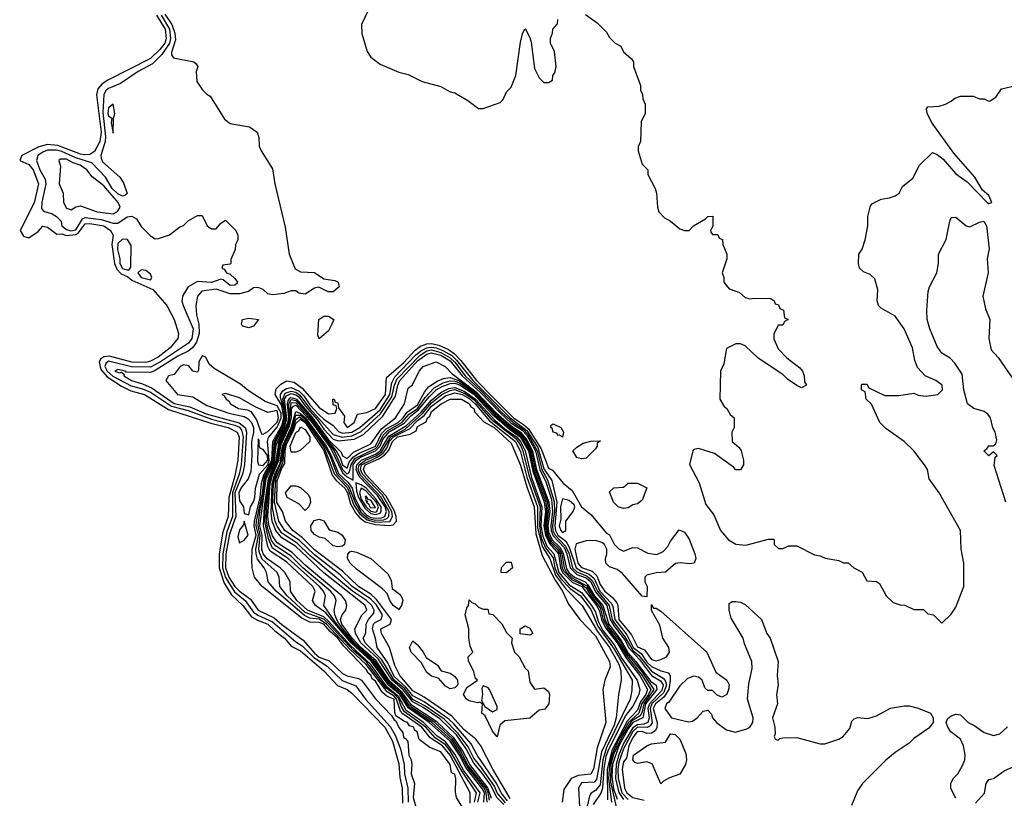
# Model space of a CAD drawing. Header units: inches. Extents: x 2380249 to 2585472, y 382747 to 546448.
# Tile 283 of 626: x 2533111 to 2537317, y 414366 to 417690. Entities that reach past the tile are written whole.
import ezdxf

# ---------------------------------------------------------------- set-up
doc = ezdxf.new("R2010")
doc.units = ezdxf.units.IN
doc.header["$MEASUREMENT"] = 0
doc.layers.add('C5431', color=7, linetype='Continuous')

msp = doc.modelspace()

# ---------------------------------------------------------------- linework, layer by layer
at = {"layer": 'C5431', "color": 4}
for points, elevation in [([(2533695.1, 417710), (2533732.7, 417650), (2533736.3, 417610), (2533730.6, 417590), (2533710, 417563.2), (2533670, 417525.4), (2533487.8, 417432.2), (2533462.9, 417417.1), (2533444, 417396), (2533438.6, 417370), (2533458.3, 417210), (2533453.3, 417170), (2533430, 417127.4), (2533410, 417114.4), (2533386.6, 417113.4), (2533370, 417115.9), (2533273.6, 417153.6), (2533230, 417157), (2533192.7, 417147.3), (2533120.4, 417110), (2533110.7, 417090), (2533150, 417071.7), (2533168.3, 417050), (2533190.9, 416990), (2533171.9, 416908.1), (2533112.4, 416790), (2533126.9, 416766.9), (2533150, 416759.8), (2533190, 416786.5), (2533210, 416808.9), (2533230, 416804.6), (2533270, 416774.2), (2533290, 416776.5), (2533310, 416769.5), (2533350, 416773.4), (2533360.8, 416779.2), (2533390, 416819), (2533410, 416820.5), (2533470.3, 416810), (2533498.7, 416790), (2533510.3, 416770), (2533504.1, 416730), (2533515.5, 416650), (2533525.3, 416625.3), (2533544.8, 416604.8), (2533572.5, 416592.5), (2533590, 416577.7), (2533679, 416539), (2533739.5, 416470), (2533770.3, 416410), (2533788.4, 416350), (2533786.7, 416330), (2533752.8, 416290), (2533702, 416250), (2533670, 416232.3), (2533650, 416227), (2533590, 416227.8), (2533494.1, 416254.1), (2533470, 416251.5), (2533457, 416243), (2533450.1, 416230), (2533457.6, 416197.6), (2533485, 416165), (2533545.3, 416125.3), (2533585.7, 416105.7), (2533644.2, 416090), (2533746.2, 416026.2), (2533927.3, 415967.3), (2534001.3, 415950), (2534040.2, 415930), (2534048.1, 415908.1), (2534042.2, 415810), (2534030, 415742.4), (2534004.2, 415650), (2534000.7, 415570), (2533977.9, 415502.1), (2533962.4, 415410), (2533962.1, 415350), (2533984.2, 415284.2), (2534015.3, 415235.3), (2534063.8, 415190), (2534101.1, 415141.1), (2534126.1, 415126.1), (2534171, 415110), (2534200.7, 415080.7), (2534241.5, 415050), (2534270, 415015), (2534310, 414995.9), (2534410, 414911), (2534468.2, 414848.2), (2534510.1, 414830.1), (2534530, 414815.3), (2534670.1, 414670), (2534702.9, 414610), (2534730, 414513), (2534734.4, 414454.4), (2534744.1, 414410), (2534745.8, 414345.8)], 8), ([(2533714.3, 417710), (2533750.1, 417650), (2533755.3, 417610), (2533750.1, 417589.9), (2533718.1, 417541.9), (2533677.8, 417502.2), (2533617, 417470), (2533541.4, 417418.6), (2533490, 417396.4), (2533480.4, 417390), (2533469.5, 417370.5), (2533465.2, 417294.8), (2533477.8, 417190), (2533475.9, 417170), (2533456.9, 417110), (2533458.9, 417098.9), (2533463.9, 417083.9), (2533538.2, 417018.2), (2533553.9, 416993.9), (2533570, 416949), (2533560.5, 416939.5), (2533550, 416936.9), (2533530, 416947.3), (2533506.3, 416970), (2533477.7, 417017.7), (2533419.3, 417079.3), (2533350, 417100.9), (2533290, 417127.5), (2533267.2, 417132.8), (2533230, 417132.8), (2533210, 417125.5), (2533187.8, 417110), (2533182.2, 417090), (2533196.6, 417050), (2533219.2, 417010), (2533222.3, 416990), (2533205.6, 416910), (2533204.4, 416884.4), (2533212.5, 416872.5), (2533250, 416861.7), (2533268.2, 416850), (2533288.2, 416830), (2533291, 416810), (2533310, 416794.4), (2533329.6, 416789.6), (2533350, 416793.5), (2533379.5, 416840.5), (2533390, 416846.3), (2533458.1, 416838.1), (2533510, 416822.3), (2533530, 416821.2), (2533570, 416848.9), (2533590, 416852), (2533610, 416840.5), (2533630, 416808.2), (2533670, 416767.7), (2533690, 416754.8), (2533704, 416756), (2533750, 416772), (2533794.6, 416805.4), (2533810, 416812), (2533830, 416832), (2533870, 416854), (2533890, 416854), (2533912, 416810), (2533930, 416798), (2533950, 416798), (2533970, 416822), (2533990, 416834), (2534034, 416790), (2534042, 416770), (2534042, 416750), (2534032, 416730), (2534031.1, 416708.9), (2534012.7, 416667.3), (2534012, 416650), (2534010, 416646), (2533978, 416642), (2533974, 416630), (2533984.7, 416624.7), (2533994, 416610), (2534010, 416604.7), (2534030, 416586), (2534040.7, 416570), (2534036.7, 416563.3), (2534030, 416557.2), (2534010, 416555.1), (2533980.4, 416580.4), (2533970, 416582), (2533930, 416568), (2533870, 416573.3), (2533830.6, 416550), (2533807.3, 416512.7), (2533803, 416490), (2533808.4, 416470), (2533851.4, 416370), (2533845.8, 416330), (2533831.2, 416310), (2533712.1, 416230), (2533670, 416207.2), (2533587.8, 416207.8), (2533490, 416232.5), (2533478, 416222), (2533474.5, 416210), (2533484.5, 416190), (2533508.9, 416168.9), (2533587.5, 416127.5), (2533635, 416115), (2533670, 416099.6), (2533759.8, 416039.8), (2533830, 416022.6), (2533930, 415984.7), (2534030, 415958.7), (2534050.1, 415950.1), (2534058.5, 415938.5), (2534064.9, 415910), (2534056.7, 415790), (2534048.4, 415750), (2534019.4, 415670), (2534019.3, 415570), (2533996, 415504), (2533978, 415410), (2533977.7, 415350), (2533989.2, 415309.2), (2534028.2, 415248.2), (2534073.5, 415210), (2534110, 415160.4), (2534127.4, 415147.4), (2534190, 415119.3), (2534290, 415034), (2534317, 415017), (2534367.7, 414967.7), (2534423.5, 414930), (2534488.7, 414868.7), (2534545.9, 414845.9), (2534588.5, 414790), (2534693.3, 414673.3), (2534715, 414635), (2534736.8, 414576.8), (2534753.2, 414510), (2534754.8, 414470), (2534769, 414410), (2534770.1, 414350)], 12), ([(2533730, 417713.8), (2533760.7, 417670), (2533773.3, 417633.3), (2533776, 417604), (2533758.7, 417550), (2533759.8, 417539.8), (2533768, 417528), (2533854, 417510), (2533863.6, 417503.6), (2533871.3, 417490), (2533864.7, 417470), (2533867.1, 417427.1), (2533890, 417392), (2533910, 417372), (2533924.7, 417364.7), (2533985.2, 417265.2), (2534010, 417247.7), (2534092.5, 417232.5), (2534124.7, 417210), (2534132.7, 417187.3), (2534134, 417150), (2534142, 417130), (2534190, 417054), (2534201, 416990), (2534245.2, 416805.2), (2534262, 416690), (2534287, 416627), (2534310, 416614), (2534370, 416610.6), (2534410, 416584.7), (2534456.8, 416576.8), (2534471, 416570), (2534474.8, 416550), (2534450, 416528.7), (2534428.9, 416528.9), (2534388, 416548), (2534370, 416544), (2534330, 416519), (2534303.2, 416523.2), (2534290, 416533.2), (2534270, 416533.2), (2534238.4, 416521.6), (2534190, 416516), (2534170, 416520.3), (2534150, 416538.3), (2534130, 416547.6), (2534110, 416545.8), (2534088.4, 416530), (2534050, 416520.2), (2534010, 416519.9), (2533950, 416539.4), (2533888.7, 416531.3), (2533870.1, 416509.9), (2533862.9, 416470), (2533866.2, 416430), (2533876.1, 416390), (2533877, 416350), (2533866, 416314), (2533849.2, 416290), (2533830, 416275), (2533785.5, 416254.5), (2533690, 416192.8), (2533670, 416184.5), (2533565.2, 416185.2), (2533562, 416190), (2533530, 416196.4), (2533517.1, 416190), (2533537.2, 416182.8), (2533545.5, 416185.5), (2533556.3, 416176.3), (2533554.9, 416170), (2533587.6, 416150), (2533635.5, 416135.5), (2533676.8, 416116.8), (2533770, 416051.4), (2533838, 416038), (2533907.3, 416007.3), (2534048.8, 415968.8), (2534073.8, 415950), (2534079.2, 415930), (2534070.6, 415789.4), (2534062.3, 415750), (2534029.1, 415670), (2534034.4, 415570), (2534006.5, 415493.5), (2533990.8, 415410), (2533990.5, 415350), (2534004, 415310), (2534030, 415270.1), (2534049.5, 415250), (2534096.5, 415216.5), (2534128.8, 415168.8), (2534197.3, 415137.3), (2534230, 415108.4), (2534321.8, 415041.8), (2534370, 414985.3), (2534390, 414969.2), (2534432.4, 414952.4), (2534490, 414899.4), (2534510, 414889.4), (2534558, 414878), (2534570.2, 414870.2), (2534630, 414790.4), (2534699.6, 414719.6), (2534710, 414700.5), (2534717.3, 414697.3), (2534730, 414668), (2534746.6, 414646.6), (2534750, 414627.3), (2534760.7, 414620.7), (2534768.4, 414608.4), (2534773.4, 414550), (2534783.1, 414530), (2534786.3, 414510), (2534783.2, 414470), (2534797, 414430), (2534791.3, 414370), (2534803.5, 414330)], 16), ([(2534598.8, 417730), (2534571.3, 417670), (2534571.6, 417631.6), (2534595.3, 417555.3), (2534611.3, 417530), (2534650, 417501), (2534730, 417466), (2534770, 417456), (2534830, 417426.8), (2534910, 417404.7), (2534950, 417382), (2534970, 417378), (2535025.4, 417345.4), (2535070, 417312), (2535090, 417312), (2535163.1, 417336.9), (2535175.3, 417350), (2535190, 417382), (2535210, 417402), (2535230, 417452), (2535250, 417594), (2535258, 417630), (2535269.1, 417650.9), (2535272, 417650), (2535290, 417614), (2535295.2, 417595.2), (2535310, 417482), (2535330, 417442), (2535346, 417426), (2535350, 417422), (2535370, 417422), (2535387.3, 417432.7), (2535388.4, 417451.6), (2535396.4, 417463.6), (2535402, 417490), (2535394.6, 417554.6), (2535378, 417590), (2535378, 417610), (2535387.3, 417632.7), (2535388, 417650), (2535407.3, 417672.7), (2535408.9, 417691.1)], 24), ([(2535527.3, 417712.7), (2535576.9, 417676.9), (2535616.9, 417636.9), (2535630, 417614), (2535654, 417590), (2535678, 417578), (2535690, 417554), (2535723.6, 417523.6), (2535732, 417510), (2535732, 417490), (2535762, 417410), (2535762, 417390), (2535771.6, 417371.6), (2535772.7, 417352.7), (2535782, 417330), (2535782, 417290), (2535765.4, 417254.6), (2535762, 417170), (2535752.7, 417147.3), (2535752, 417130), (2535770, 417074), (2535794, 417050), (2535794, 417030), (2535824.7, 416970), (2535831.3, 416950), (2535834.8, 416890), (2535841, 416870), (2535864.5, 416844.5), (2535890.6, 416830.6), (2535930, 416798), (2535950, 416791), (2535970, 416791), (2535989.6, 416810.4), (2536040.4, 416839.6), (2536050, 416850.8), (2536071.6, 416851.6), (2536071.6, 416808.4), (2536062, 416790), (2536063.6, 416783.6), (2536070, 416774), (2536092.7, 416772.7), (2536098, 416758), (2536112.7, 416752.7), (2536114, 416730), (2536132, 416690), (2536132, 416670), (2536111.3, 416610), (2536118, 416590), (2536118, 416570), (2536142, 416542), (2536186, 416526), (2536210, 416504.7), (2536230, 416498), (2536250, 416502), (2536319.6, 416499.6), (2536334, 416490), (2536338, 416478), (2536352.7, 416472.7), (2536358, 416458), (2536374, 416450), (2536378, 416418), (2536394, 416410), (2536378, 416402), (2536370, 416386), (2536350, 416386), (2536332.7, 416347.3), (2536332.7, 416327.3), (2536350, 416284.7), (2536387.1, 416247.1), (2536443.6, 416203.6), (2536454, 416190), (2536462, 416170), (2536463.6, 416143.6), (2536472, 416130), (2536450, 416118), (2536430, 416128.7), (2536390, 416155.3), (2536370, 416175.3), (2536264.7, 416244.7), (2536210, 416298), (2536190, 416306), (2536170, 416306), (2536130, 416286), (2536118.8, 416221.2), (2536104.7, 416190), (2536102, 416070), (2536119.6, 416039.6), (2536131.1, 416031.1), (2536145.4, 416005.4), (2536162, 415990), (2536162, 415950), (2536152, 415930), (2536154, 415890), (2536183.6, 415863.6), (2536192, 415850), (2536202, 415810), (2536202, 415790), (2536190, 415768), (2536170, 415768.7), (2536160.4, 415780.4), (2536078, 415838), (2536010, 415859), (2535990, 415855.3), (2535986, 415850), (2535971.3, 415791.3), (2536013.7, 415713.7), (2536041.1, 415621.1), (2536076.1, 415576.1), (2536104, 415510), (2536138, 415470), (2536170, 415451), (2536212.9, 415447.1), (2536310, 415472), (2536330, 415472), (2536334, 415470), (2536334, 415450), (2536352.7, 415432.7), (2536370, 415432), (2536396.4, 415443.6), (2536430, 415444.7), (2536505.4, 415405.4), (2536530, 415402), (2536551.6, 415391.6), (2536610, 415382), (2536630, 415372), (2536650, 415372), (2536674, 415350), (2536710, 415332), (2536730, 415294), (2536771.1, 415291.1), (2536783.6, 415283.6), (2536811.3, 415230), (2536842, 415202), (2536871.6, 415191.6), (2536891.1, 415191.1), (2536930, 415172), (2536971.6, 415171.6), (2536990, 415154), (2537014, 415150), (2537050, 415114), (2537090, 415152), (2537110, 415182), (2537144, 415270), (2537144, 415370), (2537132.7, 415430), (2537129.2, 415510), (2537039, 415670), (2536995.3, 415730), (2536988.7, 415770), (2536975.3, 415790), (2536930, 415849), (2536889, 415890), (2536810, 415945.2), (2536785.2, 415970), (2536748.9, 416048.9), (2536726, 416070), (2536722, 416102), (2536706, 416110), (2536706, 416130), (2536710, 416134), (2536730, 416134), (2536738, 416118), (2536806.4, 416086.4), (2536866.4, 416086.4), (2536930, 416096), (2536948, 416088), (2536983.1, 416083.1), (2537032.7, 416090), (2537052.8, 416110), (2537051.3, 416130), (2537024, 416150), (2536979, 416170), (2536946, 416206), (2536935.1, 416235.1), (2536924, 416290), (2536889.2, 416370), (2536850, 416424), (2536790, 416459), (2536779, 416470), (2536774, 416490), (2536776.5, 416536.5), (2536764, 416584), (2536743.1, 416603.1), (2536714.6, 416614.6), (2536698, 416630), (2536694, 416650), (2536695.3, 416690), (2536708.9, 416711.1), (2536722, 416750), (2536734, 416810), (2536734, 416850), (2536744.7, 416895.3), (2536754, 416906), (2536790, 416924.7), (2536826, 416930), (2536850, 416938), (2536868, 416950), (2536882, 416978), (2536925.6, 417014.4), (2536954, 417070), (2537010, 417122.8), (2537030, 417114.9), (2537055.6, 417095.6), (2537110, 417032.7), (2537157.6, 416997.6), (2537243.8, 416910), (2537250, 416905.3), (2537264, 416910), (2537250, 416939.5), (2537223, 416963), (2537190, 417018), (2537100.5, 417120.5), (2537008.6, 417248.6), (2536986.6, 417290), (2536984, 417310), (2536990, 417318), (2537038, 417322), (2537066, 417330), (2537090, 417342), (2537104.7, 417355.3), (2537130, 417364.7), (2537183.6, 417363.6), (2537210, 417352), (2537230, 417352), (2537250, 417342), (2537256.4, 417343.6), (2537280.4, 417359.6), (2537304, 417396), (2537366, 417410)], 24), ([(2537322.9, 415630), (2537273.6, 415786.4), (2537278, 415822), (2537286, 415830), (2537270, 415846), (2537250, 415828), (2537229.5, 415849.5), (2537242, 415858), (2537250, 415870.8), (2537269, 415871), (2537280.4, 415879.6), (2537284, 415896), (2537278, 415930), (2537268, 415948), (2537258, 415990), (2537246.4, 416006.4), (2537230, 416017.4), (2537186, 416030), (2537159.5, 416050), (2537144, 416110), (2537136.4, 416176.4), (2537104.6, 416224.6), (2537084.9, 416244.9), (2537050, 416266), (2537030, 416295.1), (2536998, 416370), (2536987.1, 416410), (2536985.4, 416450), (2536992, 416530), (2536997, 416550), (2537027.8, 416610), (2537035.1, 416650), (2537035.1, 416690), (2537068.4, 416751.6), (2537083.6, 416830), (2537090, 416846), (2537093.6, 416846.4), (2537110, 416846.8), (2537154, 416810), (2537170, 416806.8), (2537210, 416826), (2537229.6, 416830.4), (2537241, 416810), (2537252.4, 416712.4), (2537243, 416670), (2537248.2, 416610), (2537224.4, 416510), (2537236.5, 416456.5), (2537255.3, 416410), (2537250.3, 416330), (2537260.7, 416280.7), (2537290, 416247.7), (2537362.3, 416142.3)], 16), ([(2535000.7, 414330), (2534976, 414370), (2534972.1, 414392.1), (2534974, 414450), (2534970, 414468.7), (2534955.3, 414475.3), (2534949.5, 414510), (2534910, 414564.5), (2534863.3, 414583.3), (2534816.5, 414616.5), (2534808.7, 414650), (2534796.6, 414656.6), (2534794, 414670), (2534776.2, 414676.2), (2534766.6, 414690), (2534753.8, 414693.8), (2534718, 414718), (2534713.1, 414733.1), (2534709.6, 414790), (2534680.1, 414800.1), (2534659.3, 414819.3), (2534630, 414866.2), (2534616.8, 414876.8), (2534610, 414892.4), (2534599.7, 414899.7), (2534590, 414915.8), (2534495.6, 415015.6), (2534470, 415050.2), (2534437.6, 415077.6), (2534410, 415109.4), (2534390, 415117.1), (2534350, 415117.6), (2534315.4, 415135.4), (2534146.9, 415270), (2534113.5, 415310), (2534103.1, 415350), (2534102.1, 415382.1), (2534104.3, 415430), (2534120.2, 415490), (2534112.3, 415530), (2534113.9, 415550), (2534137.7, 415650), (2534143.5, 415710), (2534153.3, 415746.7), (2534188.4, 415810), (2534192.3, 415890), (2534230, 415957.6), (2534238.9, 415990), (2534230, 416043.3), (2534202.2, 416090), (2534206.1, 416113.9), (2534225.5, 416134.5), (2534250, 416148), (2534282.7, 416142.7), (2534317.2, 416117.2), (2534390, 416034.9), (2534430, 416007.9), (2534458, 416010), (2534466, 416030), (2534462, 416042), (2534450, 416046), (2534449, 416070), (2534454, 416070), (2534458, 416058), (2534470, 416054), (2534472.7, 416032.7), (2534498, 415998), (2534495.5, 415970), (2534510, 415949.4), (2534539.6, 415970), (2534553.6, 416006.4), (2534594, 416014), (2534630.5, 416030), (2534672.9, 416090), (2534677.7, 416162.3), (2534750, 416225), (2534800.5, 416279.5), (2534823, 416297), (2534850, 416306.3), (2534870, 416307.5), (2534900.8, 416300.8), (2534942.2, 416282.2), (2534965.9, 416265.9), (2534995.3, 416235.3), (2535061.8, 416150), (2535130, 416080.3), (2535219.6, 415990), (2535262.8, 415962.8), (2535283.9, 415943.9), (2535338.9, 415858.9), (2535370, 415775.3), (2535387, 415767), (2535431.9, 415711.9), (2535470, 415681), (2535510.9, 415610.9), (2535550, 415578), (2535618, 415498), (2535630, 415490.8), (2535650.6, 415450.6), (2535670, 415431.3), (2535690, 415422), (2535730, 415437.3), (2535750, 415435.5), (2535793.3, 415413.3), (2535832.5, 415407.5), (2535859.8, 415420.2), (2535879.4, 415440.6), (2535890, 415464.7), (2535927.3, 415512.7), (2535950, 415502), (2535970, 415472), (2535994.9, 415410), (2535998.8, 415390), (2535992, 415370), (2535972.8, 415367.2), (2535931.7, 415371.7), (2535912, 415368), (2535870, 415332.3), (2535830, 415329.3), (2535790, 415319), (2535781, 415310), (2535781, 415290), (2535790.8, 415270), (2535790, 415226), (2535770, 415229), (2535685.4, 415325.4), (2535662.4, 415342.4), (2535630, 415355.1), (2535615.1, 415370), (2535612.7, 415390), (2535619.3, 415410), (2535619, 415430), (2535609.4, 415449.4), (2535598, 415458), (2535570, 415467), (2535530, 415465.1), (2535487.5, 415452.5), (2535481.6, 415430), (2535495.5, 415370), (2535510, 415352.1), (2535556.5, 415336.5), (2535576.1, 415316.1), (2535590, 415278.5), (2535610, 415250.2), (2535643.3, 415223.3), (2535661, 415201), (2535666.3, 415190), (2535670.2, 415130), (2535723.5, 415063.5), (2535750, 415013.2), (2535780.2, 415000.2), (2535810, 414958.3), (2535830, 414953.7), (2535850, 414958.9), (2535873.6, 414970), (2535886.3, 414990), (2535884.2, 415010), (2535858.4, 415050), (2535845.8, 415105.8), (2535810, 415168), (2535810, 415194), (2535818, 415178), (2535830, 415178), (2535850, 415164.7), (2536046, 414990), (2536084, 414904), (2536131.3, 414870), (2536142, 414850), (2536138, 414830), (2536131, 414810), (2536110, 414798), (2536090, 414806), (2536070, 414826), (2536050, 414826), (2536038, 414838), (2536026, 414870), (2536010, 414883.7), (2535990, 414887.6), (2535963, 414877), (2535930, 414846.6), (2535883, 414777), (2535873.4, 414770), (2535866.8, 414750), (2535894.8, 414710), (2535967, 414693), (2535984.8, 414695.2), (2536005.2, 414710), (2536030, 414738), (2536050, 414742), (2536066, 414726), (2536070.8, 414710), (2536088.8, 414688.8), (2536130, 414658.4), (2536168.2, 414648.2), (2536216.9, 414663.1), (2536229, 414670), (2536242, 414690), (2536244, 414710), (2536219.3, 414790), (2536225.6, 414854.4), (2536240.2, 414919.8), (2536238, 414950), (2536206.3, 415026.3), (2536201.2, 415050), (2536150, 415135.3), (2536140.9, 415170), (2536142, 415198), (2536154, 415206), (2536170, 415206.8), (2536190, 415204), (2536210, 415193.4), (2536278.8, 415130), (2536302.8, 415070), (2536316, 415050), (2536350.7, 414950), (2536346.8, 414890), (2536350.9, 414850.9), (2536344, 414810), (2536347.3, 414770), (2536326, 414710), (2536336, 414670), (2536338, 414642), (2536334, 414630), (2536338, 414618), (2536350, 414614), (2536358, 414622), (2536370, 414624.7), (2536430, 414626), (2536530, 414598), (2536550, 414598), (2536610, 414618), (2536628, 414630), (2536656.5, 414663.5), (2536664.7, 414695.3), (2536674.6, 414705.4), (2536688.9, 414711.1), (2536733.6, 414706.4), (2536770, 414718), (2536830, 414751), (2536890, 414761), (2536910, 414761), (2536948.9, 414751.1), (2537002, 414730), (2537012, 414710), (2537012, 414690), (2536994.4, 414665.6), (2536930, 414622), (2536910, 414602), (2536850, 414562), (2536810.9, 414529.1), (2536711.3, 414430), (2536690, 414398), (2536664.5, 414335.5)], 16), ([(2535034.9, 414345.1), (2535035.5, 414390), (2534950, 414550.8), (2534916.7, 414590), (2534863.7, 414623.7), (2534828, 414670), (2534746.7, 414726.7), (2534737.6, 414737.6), (2534720.9, 414790), (2534710, 414802.1), (2534680.2, 414820.2), (2534590, 414936.8), (2534521.8, 415001.8), (2534421.4, 415110), (2534390, 415130.4), (2534350, 415135.7), (2534326.6, 415146.6), (2534206.2, 415250), (2534172.1, 415290), (2534164.4, 415330), (2534155.5, 415350), (2534127, 415387), (2534120.5, 415410), (2534119.1, 415430), (2534130.5, 415489.5), (2534120.9, 415530), (2534122.7, 415550), (2534147.2, 415667.2), (2534154.3, 415730), (2534160.3, 415750), (2534190, 415801.7), (2534198.5, 415890), (2534232.1, 415950), (2534243.8, 415990), (2534239, 416030), (2534224.1, 416075.9), (2534224.2, 416090), (2534234.5, 416105.5), (2534250, 416115.6), (2534270, 416119.6), (2534304.3, 416104.3), (2534324.5, 416084.5), (2534350, 416045.6), (2534390, 416004), (2534410, 415984.6), (2534450, 415958.2), (2534472.9, 415932.9), (2534490, 415925.7), (2534529.7, 415930), (2534563.7, 415950), (2534650, 416024.8), (2534691.9, 416090), (2534699.7, 416140.3), (2534713.8, 416166.2), (2534801.9, 416258.1), (2534823.5, 416276.5), (2534850.2, 416289.8), (2534870, 416293), (2534890, 416288.9), (2534918.7, 416278.7), (2534956.7, 416256.7), (2534977, 416237), (2535045.9, 416150), (2535205.2, 415990), (2535277.1, 415937.1), (2535324.4, 415864.4), (2535350, 415773.2), (2535383.3, 415723.3), (2535405.1, 415630), (2535396.7, 415530), (2535399.7, 415510), (2535409, 415490), (2535443.4, 415463.4), (2535457.9, 415437.9), (2535487.8, 415350), (2535510, 415335.5), (2535543.5, 415323.5), (2535564.1, 415304.1), (2535589.5, 415250), (2535638.5, 415198.5), (2535644.6, 415184.6), (2535653.1, 415130), (2535703.5, 415063.5), (2535731.6, 415010), (2535764.7, 414984.7), (2535790, 414947.8), (2535810, 414929.1), (2535849.7, 414910.3), (2535882.3, 414902.3), (2535888.6, 414888.6), (2535889.1, 414869.1), (2535883.8, 414830), (2535862.7, 414797.3), (2535826.9, 414770), (2535817.1, 414750), (2535834.2, 414690), (2535832.8, 414667.2), (2535825.3, 414654.7), (2535810, 414644.2), (2535790, 414643.1), (2535770, 414651.8), (2535748.1, 414650), (2535730, 414626.2), (2535712.6, 414590), (2535703.1, 414536.9), (2535690, 414522), (2535684.1, 414490), (2535693.8, 414410), (2535703.9, 414390), (2535730, 414369), (2535778.6, 414358.6)], 12), ([(2535053.7, 414350), (2535062.7, 414390), (2535000.1, 414480.1), (2534950, 414569), (2534930, 414594.6), (2534884.8, 414624.8), (2534845, 414670), (2534754.7, 414734.7), (2534739.8, 414759.8), (2534730, 414791.4), (2534710, 414812.2), (2534676.1, 414836.1), (2534590, 414949.9), (2534536.8, 414996.8), (2534430, 415112.7), (2534410, 415131.3), (2534330, 415160.1), (2534253.1, 415230), (2534222.2, 415270), (2534219.3, 415310), (2534209.8, 415330), (2534147.1, 415387.1), (2534134.9, 415414.9), (2534132.5, 415430), (2534138.2, 415490), (2534129.6, 415530.4), (2534139.5, 415610), (2534150.4, 415650), (2534155.3, 415710), (2534166.2, 415750), (2534189.7, 415790), (2534195.9, 415810), (2534204.7, 415890), (2534236.4, 415950), (2534248.7, 415990), (2534234.2, 416070), (2534244.5, 416095.5), (2534270, 416104.7), (2534290, 416100.2), (2534307.3, 416087.3), (2534349.6, 416030), (2534450, 415919), (2534488.6, 415908.6), (2534530, 415913.8), (2534570, 415932.7), (2534652.6, 416007.4), (2534700.4, 416079.6), (2534711.9, 416130), (2534723.5, 416156.5), (2534821.3, 416258.7), (2534850, 416276.6), (2534870, 416280.5), (2534909.9, 416270.1), (2534950, 416247.3), (2534970, 416228), (2535013.9, 416170), (2535084, 416104), (2535170, 416013.1), (2535218, 415970), (2535261.9, 415941.9), (2535280.6, 415920.6), (2535321.8, 415850), (2535341.3, 415770), (2535365.6, 415725.6), (2535393.4, 415633.4), (2535394.9, 415590), (2535386.4, 415530), (2535388.3, 415510), (2535398.2, 415490), (2535442.7, 415442.7), (2535457.5, 415410), (2535472.4, 415350), (2535490, 415333.3), (2535535.2, 415315.2), (2535556.4, 415296.4), (2535578.5, 415250), (2535628.8, 415190), (2535642.2, 415130), (2535650, 415114.7), (2535696.1, 415056.1), (2535730, 414997.3), (2535755.9, 414975.9), (2535810, 414908.7), (2535859.2, 414879.2), (2535868.4, 414868.4), (2535873, 414850), (2535862, 414818), (2535811.3, 414770), (2535803.9, 414750), (2535812, 414688), (2535804.3, 414675.7), (2535791, 414669), (2535750, 414669.5), (2535730, 414651.4), (2535690, 414577), (2535670, 414519.8), (2535665.2, 414490), (2535666.9, 414450), (2535683.4, 414390), (2535710, 414360.3)], 8), ([(2535067.5, 414350), (2535077, 414390), (2535006.4, 414486.4), (2534970, 414554.5), (2534930, 414607.1), (2534892.9, 414632.9), (2534835.3, 414690), (2534760.9, 414740.9), (2534730, 414799.6), (2534680.7, 414840.7), (2534610, 414936.8), (2534521.1, 415021.1), (2534430, 415122.7), (2534410, 415140.7), (2534339.5, 415170), (2534294.2, 415210), (2534268.1, 415250), (2534266, 415290), (2534243.7, 415330), (2534223.4, 415350), (2534168.3, 415388.3), (2534150.8, 415410), (2534145.2, 415430), (2534145.9, 415490), (2534136.9, 415530), (2534164.2, 415730), (2534193.3, 415790), (2534199.3, 415810), (2534205.6, 415874.4), (2534240.8, 415950), (2534252.2, 415987.8), (2534242, 416070), (2534250, 416085), (2534270, 416094.4), (2534290, 416089.4), (2534301.4, 416081.4), (2534330, 416041.4), (2534382.7, 415982.7), (2534410, 415942.6), (2534450, 415899.7), (2534472.7, 415892.7), (2534539.9, 415900.1), (2534579.9, 415920.1), (2534661.7, 415998.3), (2534716.3, 416083.7), (2534725.3, 416130), (2534734.6, 416150), (2534810, 416233.8), (2534850, 416262.8), (2534870, 416268.2), (2534910, 416258.3), (2534950, 416233.5), (2535001, 416170), (2535079.4, 416099.4), (2535163.8, 416010), (2535210, 415968), (2535257.5, 415937.5), (2535276.3, 415916.3), (2535314.3, 415850), (2535331.9, 415770), (2535357.5, 415717.5), (2535382.5, 415642.5), (2535387, 415590), (2535379.4, 415530), (2535381.6, 415510), (2535390, 415487), (2535436.4, 415436.4), (2535448.1, 415410), (2535461.7, 415350), (2535490, 415322.3), (2535530, 415306.9), (2535549.7, 415289.7), (2535570, 415247.5), (2535619.2, 415190), (2535632.7, 415130), (2535650, 415100.4), (2535698, 415038), (2535711, 415010), (2535758.2, 414958.2), (2535810, 414890.1), (2535847.7, 414867.7), (2535859, 414850), (2535854.2, 414825.8), (2535801.5, 414770), (2535794.3, 414750), (2535798.9, 414710), (2535793.8, 414690), (2535777.3, 414682.7), (2535750, 414680.2), (2535730, 414666.5), (2535690, 414600.4), (2535670, 414552.2), (2535658.5, 414510), (2535656.4, 414450), (2535670, 414390.2), (2535690, 414361.1)], 4), ([(2535092.8, 414350), (2535096.2, 414390), (2535085.1, 414410), (2535017, 414497), (2534989.7, 414550), (2534949.1, 414610), (2534859.8, 414690), (2534770, 414751.8), (2534734.2, 414810), (2534688.1, 414848.1), (2534611.9, 414951.9), (2534528.4, 415028.4), (2534417.7, 415157.7), (2534374, 415190), (2534361.5, 415210), (2534372.7, 415250), (2534362.5, 415270), (2534250, 415375.2), (2534180.9, 415420.9), (2534170, 415441.7), (2534151.6, 415531.6), (2534156.1, 415610), (2534173.2, 415730), (2534206.2, 415810), (2534219.1, 415890), (2534255.8, 415970), (2534259.9, 415990), (2534255, 416050), (2534257.1, 416062.9), (2534265.3, 416074.7), (2534270, 416077.2), (2534293.1, 416070), (2534356.6, 415996.6), (2534430, 415896.6), (2534484.4, 415844.4), (2534490, 415828.1), (2534510, 415817.2), (2534536.7, 415843.3), (2534610, 415879.1), (2534656, 415944), (2534716.3, 415990), (2534754.5, 416050), (2534770, 416117.3), (2534788.3, 416131.7), (2534816.8, 416190), (2534834, 416210), (2534889.9, 416230.1), (2534928.5, 416210), (2534958.5, 416178.5), (2535061.1, 416101.1), (2535147.5, 416010), (2535210, 415955.8), (2535250, 415929.4), (2535276.8, 415896.8), (2535301.9, 415850), (2535318.8, 415770), (2535371.4, 415630), (2535374.8, 415590), (2535366.4, 415530), (2535370, 415504.1), (2535385.4, 415470), (2535417.7, 415437.7), (2535432.5, 415412.5), (2535445.8, 415345.8), (2535456.5, 415330), (2535479.9, 415310), (2535525.7, 415290), (2535538.2, 415278.2), (2535566.3, 415230), (2535601.2, 415190), (2535626.9, 415110), (2535679.8, 415039.8), (2535708.4, 414988.4), (2535743.3, 414950), (2535805.9, 414865.9), (2535828.8, 414848.8), (2535833, 414830), (2535784.2, 414770), (2535772.9, 414710), (2535730, 414690.4), (2535710, 414662.4), (2535669.7, 414590), (2535642.9, 414510), (2535639.6, 414459.6), (2535646.5, 414406.5), (2535662.5, 414362.5)], -4), ([(2535107.1, 414350), (2535103.9, 414390), (2535094.4, 414410), (2535021.9, 414501.9), (2534990, 414563.2), (2534954.5, 414614.5), (2534871.7, 414690), (2534786, 414746), (2534770, 414760.9), (2534740, 414810), (2534682.3, 414862.3), (2534620.5, 414950), (2534534, 415030), (2534465.4, 415110), (2534409.8, 415190), (2534416.8, 415230), (2534408.2, 415250), (2534391.1, 415270), (2534257.4, 415390), (2534190, 415433.9), (2534173.7, 415473.7), (2534158.2, 415550), (2534161.2, 415610), (2534177.1, 415730), (2534209.6, 415810), (2534223.3, 415890), (2534259.6, 415970), (2534263.5, 415990), (2534261, 416050), (2534270, 416068.5), (2534290, 416064), (2534352.9, 415992.9), (2534410, 415912.4), (2534462.9, 415850), (2534479.8, 415819.8), (2534490, 415789.6), (2534510, 415776.2), (2534518.6, 415801.4), (2534536.2, 415823.8), (2534560.3, 415839.7), (2534630, 415869.5), (2534656.7, 415923.3), (2534676.4, 415943.6), (2534727, 415970), (2534749.3, 415990), (2534765.5, 416014.5), (2534810, 416046.6), (2534839.2, 416100.8), (2534857.4, 416122.6), (2534893.3, 416146.7), (2534921.5, 416158.5), (2534950, 416163.3), (2534990, 416148.2), (2535057.6, 416097.6), (2535140.3, 416010), (2535190, 415965.6), (2535250, 415922.6), (2535273.1, 415893.1), (2535296.2, 415850), (2535312.5, 415770), (2535364.7, 415630), (2535368.7, 415590), (2535360.9, 415530), (2535368.2, 415490), (2535383, 415463), (2535413.1, 415433.1), (2535426.4, 415410), (2535435.9, 415350), (2535446.9, 415330), (2535470, 415307.8), (2535533.2, 415273.2), (2535558.5, 415230), (2535592.8, 415190), (2535602.1, 415170), (2535610.7, 415130), (2535630, 415093), (2535675.2, 415035.2), (2535704, 414984), (2535764.9, 414910), (2535819.7, 414830), (2535776.4, 414770), (2535768.6, 414731.4), (2535761.4, 414718.6), (2535724.6, 414695.4), (2535685.5, 414634.5), (2535647.4, 414552.6), (2535636.5, 414510), (2535634.5, 414434.5), (2535659, 414330)], -8), ([(2535118, 414358), (2535111.8, 414390), (2535102.8, 414410), (2535026.6, 414506.6), (2534994.2, 414570), (2534959.4, 414619.4), (2534883.5, 414690), (2534790, 414750.8), (2534770, 414770), (2534738.5, 414818.5), (2534685.5, 414865.5), (2534627.4, 414950), (2534541.1, 415030), (2534490.5, 415090), (2534470, 415119.4), (2534456.6, 415150), (2534453.8, 415170), (2534462.7, 415210), (2534454.8, 415230), (2534437.7, 415250), (2534320.2, 415350), (2534270, 415399.9), (2534203.6, 415443.6), (2534186.8, 415466.8), (2534170, 415517.3), (2534164.7, 415550), (2534165.9, 415605.9), (2534177.2, 415710), (2534187.3, 415750), (2534213.6, 415810), (2534223.1, 415876.9), (2534263.3, 415970), (2534270, 416056), (2534290, 416055), (2534358.6, 415978.6), (2534453.4, 415850), (2534489.2, 415770), (2534510, 415750.7), (2534519.7, 415760.3), (2534526.1, 415790), (2534542.9, 415817.1), (2534630, 415859.3), (2534640.7, 415870), (2534663.8, 415916.2), (2534683.2, 415936.8), (2534743.5, 415970), (2534774.4, 416005.6), (2534810, 416030.9), (2534842.3, 416077.7), (2534881.2, 416118.8), (2534920.3, 416139.7), (2534950, 416148.2), (2534970, 416147.5), (2534990, 416140.1), (2535050, 416097.5), (2535141.8, 416001.8), (2535206.3, 415946.3), (2535250, 415915.8), (2535290.5, 415850), (2535307.1, 415767.1), (2535358, 415630), (2535362.7, 415590), (2535355.3, 415530), (2535362.3, 415490), (2535378.4, 415458.4), (2535406.8, 415430), (2535419.2, 415410), (2535428.3, 415350), (2535435.3, 415335.3), (2535470, 415298.7), (2535510, 415280.4), (2535530, 415264.6), (2535550.6, 415230), (2535590, 415179.5), (2535603.5, 415130), (2535624, 415090), (2535670.6, 415030.6), (2535707.9, 414967.9), (2535769.8, 414890), (2535806, 414830), (2535797.2, 414810), (2535768.9, 414771.1), (2535755.7, 414730), (2535711, 414690), (2535666.6, 414613.4), (2535642.4, 414557.6), (2535630, 414510), (2535625.8, 414450), (2535639.2, 414350)], -12), ([(2535125.5, 414365.5), (2535110.8, 414410.8), (2535032.8, 414510), (2535002.7, 414570), (2534964.6, 414624.6), (2534892.6, 414692.6), (2534784.3, 414764.3), (2534741.9, 414821.9), (2534688.8, 414868.8), (2534632.8, 414952.8), (2534567.8, 415010), (2534531, 415050), (2534487.3, 415110), (2534481.3, 415130), (2534487.6, 415150), (2534503.9, 415170), (2534508.8, 415190), (2534501.8, 415210), (2534486.2, 415230), (2534330, 415360.9), (2534275.1, 415415.1), (2534210, 415457.4), (2534190, 415486.5), (2534174.4, 415534.4), (2534170.7, 415570.7), (2534181.2, 415710), (2534190, 415746.1), (2534217.8, 415810), (2534226.1, 415873.9), (2534263.5, 415956.5), (2534271.2, 415991.2), (2534271.4, 416028.6), (2534279.7, 416040.3), (2534290, 416044.5), (2534355.6, 415975.6), (2534439.5, 415859.5), (2534490, 415755.2), (2534510, 415738.1), (2534535, 415725), (2534535.3, 415790), (2534548.7, 415811.3), (2534570, 415824.7), (2534631, 415850), (2534650.4, 415869.6), (2534662.3, 415897.7), (2534689.1, 415930.9), (2534752.7, 415967.3), (2534781, 415999), (2534814.7, 416025.3), (2534859.4, 416080.6), (2534890.3, 416109.7), (2534915.3, 416124.7), (2534950, 416137.5), (2534970, 416138.5), (2534990, 416132.1), (2535050, 416091.4), (2535127.7, 416007.7), (2535202.8, 415942.8), (2535248.8, 415910), (2535283.8, 415850), (2535302.2, 415762.2), (2535351.4, 415630), (2535356.7, 415590), (2535349.7, 415530), (2535356.3, 415490), (2535373.5, 415453.5), (2535412, 415410), (2535421.2, 415350), (2535429.8, 415330), (2535470, 415289.6), (2535512.3, 415270), (2535575, 415190), (2535586.2, 415170), (2535596.3, 415130), (2535613.6, 415093.6), (2535662.4, 415030), (2535702.9, 414962.9), (2535760.2, 414890), (2535792.4, 414830), (2535785.5, 414810), (2535762.7, 414777.3), (2535750, 414742.8), (2535705, 414695), (2535639.9, 414570), (2535620.3, 414490), (2535621.1, 414358.9)], -16), ([(2535179.2, 414339.2), (2535149.2, 414370), (2535122.9, 414422.9), (2535081.2, 414481.2), (2535050, 414516.1), (2535018, 414578), (2534976.4, 414636.4), (2534904.8, 414704.8), (2534833.9, 414753.9), (2534790, 414777.5), (2534749.2, 414829.2), (2534702.3, 414870), (2534642.3, 414962.3), (2534567.5, 415030), (2534545, 415070), (2534542.7, 415090), (2534571.9, 415148.1), (2534593.5, 415170), (2534585.8, 415190), (2534410, 415329.4), (2534290, 415441.3), (2534230, 415478.3), (2534204.2, 415510), (2534188.9, 415548.9), (2534184.5, 415584.5), (2534189.2, 415710), (2534201, 415750), (2534222.8, 415797.2), (2534233.3, 415870), (2534269.6, 415950), (2534290, 416018.3), (2534310, 416009.3), (2534331.1, 415991.1), (2534419.8, 415870), (2534441.8, 415830), (2534473, 415753), (2534514, 415714), (2534530.2, 415690.2), (2534544.1, 415644.1), (2534565.2, 415605.2), (2534594.3, 415574.3), (2534610, 415565.1), (2534630, 415561.6), (2534656.1, 415563.9), (2534670.4, 415570), (2534677.8, 415590), (2534671.3, 415610), (2534638.9, 415658.9), (2534560.7, 415740.7), (2534548.5, 415770), (2534551.1, 415790), (2534571.1, 415810), (2534630, 415835), (2534650.6, 415849.4), (2534687.9, 415912.1), (2534762.6, 415957.4), (2534825.2, 416014.8), (2534870, 416066.2), (2534910, 416099.2), (2534944.4, 416115.6), (2534970, 416120.3), (2535010, 416105.1), (2535057.6, 416070), (2535140.8, 415980.8), (2535183.6, 415943.6), (2535232.8, 415910), (2535250, 415890), (2535270.4, 415850), (2535296.3, 415736.3), (2535341.5, 415610), (2535336.9, 415530), (2535344.7, 415484.7), (2535362.6, 415442.6), (2535393, 415410), (2535413.8, 415330), (2535458.2, 415278.2), (2535510, 415245.4), (2535552.7, 415190), (2535570, 415160.9), (2535582, 415122), (2535602.3, 415082.3), (2535650, 415020.8), (2535683.4, 414963.4), (2535748.6, 414870), (2535759, 414830), (2535754.9, 414810), (2535730, 414759.4), (2535699.2, 414720.8), (2535625.2, 414574.8), (2535615.1, 414544.9), (2535606.3, 414493.7), (2535600.6, 414410), (2535592.4, 414387.6), (2535560.7, 414339.3)], -24), ([(2535186.2, 414346.2), (2535150.3, 414390), (2535138.3, 414418.3), (2535081.1, 414501.1), (2535050, 414537.7), (2535026.1, 414586.1), (2534983.5, 414643.5), (2534923.6, 414703.6), (2534841.5, 414761.5), (2534790, 414788.3), (2534754.4, 414834.4), (2534710, 414870), (2534657.8, 414957.8), (2534586.6, 415030), (2534578.3, 415050), (2534588.7, 415071.3), (2534591.3, 415110), (2534600.3, 415130), (2534622.8, 415157.2), (2534624.5, 415170), (2534614.6, 415190), (2534592.6, 415210), (2534531.6, 415250), (2534350, 415403.4), (2534295.7, 415455.7), (2534230, 415498.5), (2534210, 415528.2), (2534201.3, 415550), (2534190, 415606.6), (2534195.3, 415710), (2534205.7, 415750), (2534230.6, 415809.4), (2534238.1, 415870), (2534274.9, 415950), (2534290, 416002), (2534310, 416001.9), (2534330, 415985.5), (2534413.8, 415870), (2534434.8, 415830), (2534465.5, 415750), (2534517, 415697), (2534544.6, 415624.6), (2534568.2, 415588.2), (2534601, 415561), (2534630, 415554.2), (2534664.2, 415555.8), (2534678.8, 415561.2), (2534688.1, 415570), (2534688.4, 415590), (2534653.5, 415653.5), (2534566.4, 415746.4), (2534557.1, 415770), (2534560.7, 415790), (2534587.5, 415810), (2534631.8, 415828.2), (2534656, 415844), (2534695.8, 415910), (2534757.5, 415942.5), (2534831, 416009), (2534870, 416054.5), (2534914.1, 416090), (2534950, 416107.1), (2534970, 416111.2), (2535010, 416096.1), (2535050, 416069.4), (2535125, 415985), (2535230, 415901.9), (2535250, 415874.1), (2535259.9, 415850), (2535285.3, 415745.3), (2535333.3, 415610), (2535330.5, 415530), (2535338.9, 415478.9), (2535356.1, 415436.1), (2535390, 415393.2), (2535397.1, 415350), (2535406.4, 415326.4), (2535422.6, 415302.6), (2535461.7, 415261.7), (2535506, 415230), (2535550, 415171.9), (2535580.6, 415100.6), (2535650, 415003.1), (2535727.3, 414870), (2535726.1, 414826.1), (2535718.8, 414790), (2535617.5, 414582.5), (2535601.9, 414530), (2535590, 414423.5), (2535570, 414399.3), (2535551.7, 414388.3), (2535545.2, 414374.8), (2535524.8, 414290)], -28), ([(2535194.6, 414354.6), (2535167.4, 414390), (2535148.2, 414428.2), (2535065.2, 414550), (2535038.7, 414598.7), (2534964.5, 414684.5), (2534944.1, 414704.1), (2534838.4, 414778.4), (2534790, 414803), (2534760.2, 414840.2), (2534710, 414886.6), (2534683.9, 414943.9), (2534637.4, 415010), (2534631.1, 415048.9), (2534618.1, 415090), (2534622, 415110), (2534630, 415118.4), (2534655.1, 415130), (2534659.8, 415150), (2534633, 415193), (2534610, 415216.9), (2534530.5, 415270), (2534479.9, 415319.9), (2534370, 415406), (2534306.4, 415466.4), (2534243.2, 415510), (2534217.9, 415550), (2534199.8, 415630), (2534205.3, 415730), (2534236.7, 415803.3), (2534239.5, 415850), (2534249.3, 415890), (2534280.5, 415950), (2534290, 415983.7), (2534305.8, 415994.2), (2534337, 415970), (2534410, 415865.1), (2534455.8, 415750), (2534511.4, 415691.4), (2534538, 415618), (2534561.6, 415581.6), (2534594.6, 415554.6), (2534630, 415545.3), (2534691.8, 415548.2), (2534703.3, 415570), (2534700.1, 415590), (2534659.8, 415659.8), (2534574.8, 415750), (2534566, 415770), (2534570.3, 415790), (2534637.8, 415822.2), (2534661.7, 415838.3), (2534678.7, 415861.3), (2534690, 415891), (2534706.9, 415910), (2534776.5, 415943.5), (2534810, 415979.9), (2534839, 416001), (2534870, 416040.8), (2534930, 416085.2), (2534970, 416097.1), (2535000.2, 416090), (2535030, 416073.1), (2535056.2, 416050), (2535118, 415978), (2535229, 415890), (2535250, 415846), (2535277.4, 415737.4), (2535322.1, 415610), (2535322.2, 415522.2), (2535341.8, 415441.8), (2535375.2, 415390), (2535399.5, 415319.5), (2535442.4, 415262.4), (2535513.6, 415190), (2535578.7, 415078.7), (2535630.4, 415010), (2535670, 414939), (2535679, 414910), (2535679.5, 414870), (2535668.7, 414810), (2535659, 414710), (2535650, 414678.3), (2535596.1, 414563.9), (2535574.2, 414445.8), (2535565, 414435), (2535510, 414432.5), (2535497.6, 414410), (2535501.3, 414330)], -32), ([(2535205.4, 414365.4), (2535131.3, 414490), (2535080.7, 414590), (2535059, 414619), (2535010, 414658.2), (2534956.4, 414716.4), (2534838.6, 414798.6), (2534790, 414824.5), (2534734, 414890), (2534713.8, 414933.8), (2534690, 415009.6), (2534656.1, 415070), (2534653.3, 415086.7), (2534653.3, 415090), (2534692.8, 415110), (2534698.6, 415130), (2534635.2, 415215.2), (2534610, 415237.1), (2534558.5, 415270), (2534490, 415336.3), (2534370, 415427.7), (2534318.1, 415478.1), (2534277.1, 415510), (2534245.7, 415550), (2534233.3, 415590), (2534209.3, 415629.3), (2534210, 415720.9), (2534230, 415775.6), (2534243.9, 415796.1), (2534244.7, 415850), (2534250, 415877.5), (2534281.2, 415938.8), (2534290, 415965.8), (2534310, 415985.5), (2534330.8, 415970), (2534410, 415851.7), (2534445.9, 415745.9), (2534462.5, 415722.5), (2534499.7, 415690), (2534510.9, 415670), (2534523.6, 415623.6), (2534544.7, 415584.7), (2534563.3, 415563.3), (2534586.7, 415546.7), (2534630, 415534.6), (2534689.2, 415530.8), (2534705.9, 415534.1), (2534719.9, 415550), (2534719.5, 415570), (2534712.3, 415592.3), (2534676.7, 415656.7), (2534587.7, 415750), (2534579.7, 415770), (2534587, 415790), (2534644.9, 415815.1), (2534668.9, 415831.1), (2534686.9, 415853.1), (2534702.9, 415890), (2534725.2, 415910), (2534778.6, 415921.4), (2534804.9, 415935.1), (2534810, 415953.8), (2534846.4, 415973.6), (2534852, 415990), (2534862.6, 415997.4), (2534870, 416018), (2534911.5, 416050), (2534950, 416070.8), (2534998, 416070), (2535031.9, 416050), (2535037.6, 416037.6), (2535050.1, 416030), (2535055.3, 416015.3), (2535093.7, 415973.7), (2535137.7, 415950), (2535210, 415882.6), (2535250, 415788.8), (2535276.5, 415696.5), (2535307.8, 415610), (2535316, 415496), (2535342.3, 415402.3), (2535397.4, 415297.4), (2535429.2, 415250), (2535455.3, 415195.3), (2535503.2, 415130), (2535570, 415059.6), (2535630.3, 414949.7), (2535632.8, 414927.2), (2535610.4, 414870), (2535602, 414830), (2535614.3, 414690), (2535577.7, 414582.3), (2535561.2, 414490), (2535550, 414469.8), (2535496.7, 414463.3), (2535466.4, 414450), (2535435.6, 414404.4), (2535427.3, 414350)], -36), ([(2537110, 414366), (2537088.4, 414408.4), (2537088, 414430), (2537098, 414450), (2537118, 414470), (2537136.4, 414503.6), (2537148, 414530), (2537148.7, 414550), (2537142, 414590), (2537130, 414618), (2537088.7, 414650), (2537075.3, 414670), (2537068, 414690), (2537074.6, 414705.4), (2537090, 414718), (2537110, 414724.7), (2537130, 414722), (2537162, 414690), (2537190, 414676), (2537230, 414646.8), (2537270, 414634), (2537298, 414642), (2537330, 414670.8)], 16), ([(2537194, 414346), (2537231.8, 414388.2), (2537239.3, 414430), (2537250, 414446), (2537270, 414451.3), (2537316.5, 414483.5), (2537357.5, 414502.5)], 12)]:
    msp.add_lwpolyline(points, dxfattribs=dict(at, elevation=elevation))
for points, elevation in [([(2533510, 417329.4), (2533490, 417314.5), (2533487.1, 417290), (2533490, 417280.4), (2533504.9, 417270), (2533502, 417250), (2533510, 417206), (2533511.4, 417270), (2533517.3, 417290)], 16), ([(2533284.9, 417095.1), (2533277.3, 417090), (2533285.2, 417065.2), (2533279.3, 416990), (2533296, 416950), (2533297.3, 416910), (2533310, 416885.5), (2533330, 416878.8), (2533350, 416891.3), (2533370, 416896.3), (2533441, 416870), (2533510, 416862), (2533528.7, 416871.3), (2533539.7, 416890), (2533531.9, 416910), (2533470, 416981.2), (2533420.2, 417020.2), (2533396.9, 417050), (2533369.4, 417070), (2533339, 417079), (2533310, 417094.6)], 16), ([(2533550, 416753.5), (2533530, 416735.1), (2533528, 416710), (2533538.6, 416670), (2533538.8, 416650), (2533550, 416628.8), (2533570, 416622.2), (2533577.8, 416622.2), (2533585.9, 416634.1), (2533586.4, 416726.4), (2533571.4, 416751.4)], 12), ([(2533630, 416622.6), (2533615.3, 416610), (2533630, 416589.3), (2533670, 416579.5), (2533675.5, 416590), (2533670, 416604.5), (2533650, 416619.5)], 12), ([(2534090, 416375.3), (2534062, 416382), (2534058, 416390), (2534062, 416410), (2534090, 416416.4), (2534131, 416410), (2534110, 416382)], 16), ([(2534390, 416328), (2534384, 416344), (2534389, 416410), (2534410, 416424.7), (2534430, 416424.7), (2534452, 416410), (2534444.7, 416390), (2534430, 416362)], 16), ([(2533890, 416255.8), (2533875.5, 416230), (2533874.6, 416194.6), (2533870, 416186), (2533850, 416189.4), (2533832.9, 416212.9), (2533810, 416217.5), (2533795.6, 416210), (2533770, 416176.3), (2533746.4, 416170), (2533734.9, 416150), (2533785.3, 416090), (2533850, 416079.7), (2533910, 416042.6), (2534004.2, 416010), (2534070, 415997), (2534086.7, 415986.7), (2534101.5, 415970), (2534109.6, 415950), (2534109.7, 415930), (2534100.6, 415890), (2534102.9, 415830), (2534098.5, 415761.5), (2534086, 415730), (2534055.1, 415690), (2534046.7, 415670), (2534050, 415636.9), (2534067.1, 415610), (2534070, 415582.8), (2534090, 415577.1), (2534095.9, 415610), (2534110, 415632), (2534115, 415650), (2534118.5, 415690), (2534134.4, 415750), (2534170, 415790.6), (2534176.2, 415810), (2534168.6, 415890), (2534173.7, 415906.3), (2534210, 415951.1), (2534227.6, 415990), (2534227, 416010), (2534210, 416042.2), (2534159.8, 416059.8), (2534086.7, 416106.7), (2534054.2, 416134.2), (2533941.2, 416201.2), (2533919.7, 416219.7), (2533905.2, 416250)], 24), ([(2533990, 416094), (2533974, 416090), (2533984.7, 416084.7), (2533992, 416070), (2534003.5, 416063.5), (2534011, 416050), (2534046, 416030), (2534084.4, 416024.4), (2534097.5, 416017.5), (2534122.1, 415982.1), (2534142.9, 415922.9), (2534150, 415920.4), (2534170, 415932.4), (2534210, 415971.9), (2534216, 415990), (2534210, 416022.4), (2534170, 416013.7), (2534117.1, 416037.1), (2534050, 416075.6)], 28), ([(2534270, 415844.1), (2534266.4, 415870), (2534290, 415927.5), (2534303.3, 415936.7), (2534310, 415951.6), (2534330, 415940.8), (2534337.2, 415930), (2534350.1, 415910), (2534350.1, 415889.9), (2534309.1, 415850.9), (2534290, 415844.1)], -44), ([(2535430, 415908.7), (2535416.4, 415916.4), (2535410, 415915.3), (2535404.5, 415924.5), (2535390, 415929.6), (2535385.1, 415945.1), (2535379, 415950), (2535381.2, 415958.8), (2535390, 415964.7), (2535422, 415950), (2535434, 415930)], 16), ([(2534130, 415901.2), (2534125.9, 415805.9), (2534130.2, 415790.2), (2534150, 415787.2), (2534170, 415809.6), (2534169.1, 415829.1), (2534150, 415855.8), (2534139.3, 415859.3), (2534133.3, 415870), (2534134.3, 415894.3)], 28), ([(2535510, 415815.3), (2535490, 415821.2), (2535474, 415850), (2535490, 415866), (2535518, 415882), (2535550, 415891), (2535592, 415892), (2535578, 415882), (2535578, 415870), (2535570, 415858), (2535530, 415818)], 16), ([(2534330, 415595.6), (2534303.1, 415623.1), (2534253.6, 415650), (2534246.6, 415670), (2534270, 415700.5), (2534290, 415700.3), (2534310, 415693.4), (2534343.6, 415663.6), (2534350.6, 415650), (2534353, 415630), (2534346, 415610)], -44), ([(2534547.2, 415712.8), (2534550, 415677.4), (2534558.3, 415650), (2534584.7, 415604.7), (2534610, 415582.1), (2534630, 415578.3), (2534650, 415584.1), (2534655.4, 415590), (2534654.5, 415610), (2534630, 415646.8), (2534590, 415689.6), (2534570, 415704.2)], -16), ([(2534569.4, 415690.6), (2534562.7, 415670), (2534570, 415644), (2534590.1, 415610), (2534610, 415591.6), (2534630, 415587.7), (2534636.3, 415590), (2534644, 415610), (2534633, 415630), (2534590, 415677.1)], -12), ([(2535690, 415603.7), (2535666.6, 415610), (2535647.3, 415630), (2535630, 415674), (2535648.4, 415691.6), (2535690, 415694), (2535710, 415712), (2535750, 415711.3), (2535790, 415691.3), (2535770, 415639), (2535750, 415624), (2535730, 415619), (2535710, 415606.6)], 16), ([(2534590, 415656.8), (2534585.9, 415654.1), (2534590, 415632.4), (2534596, 415636), (2534591.5, 415630), (2534602.2, 415622.2), (2534606.1, 415610), (2534610, 415606.4), (2534630, 415608.3), (2534610, 415638.7), (2534600.4, 415640.4)], -8), ([(2535430, 415644.5), (2535421.1, 415610), (2535422.6, 415557.4), (2535415.5, 415530), (2535421.7, 415510), (2535430, 415501.7), (2535442.9, 415510), (2535443.7, 415550), (2535475.3, 415590), (2535482, 415610), (2535479, 415619), (2535458, 415638)], 16), ([(2534070, 415549.2), (2534066.3, 415533.7), (2534050, 415512.8), (2534043.1, 415483.1), (2534050, 415456.3), (2534070, 415468.5), (2534086, 415490)], 24), ([(2534470, 415439.7), (2534450, 415444), (2534415.6, 415475.6), (2534390, 415481.7), (2534370, 415493), (2534356.4, 415510), (2534354.7, 415530), (2534368.3, 415551.7), (2534390, 415558.4), (2534410, 415550.4), (2534432.5, 415512.5), (2534470, 415502.4), (2534487.7, 415490), (2534500.4, 415470), (2534498.8, 415450), (2534490, 415442.7)], -44), ([(2534730, 415172), (2534706, 415190), (2534691.2, 415210), (2534680.5, 415240.5), (2534660.9, 415260.9), (2534550, 415344.1), (2534522.7, 415370), (2534511.5, 415390), (2534512, 415408), (2534521.2, 415418.8), (2534530, 415422), (2534550, 415417.1), (2534610.3, 415390.3), (2534683.9, 415323.9), (2534697.2, 415297.2), (2534702.3, 415262.3), (2534735.8, 415235.8), (2534743.7, 415223.7), (2534746.7, 415210), (2534742, 415190)], -44), ([(2535190, 415328.7), (2535168, 415330), (2535168.4, 415351.6), (2535190, 415374), (2535210, 415374), (2535216, 415350)], -44), ([(2535090, 415174), (2535110, 415174), (2535114, 415154), (2535131.1, 415151.1), (2535170.7, 415110.7), (2535190, 415074), (2535214, 415050), (2535212, 415030), (2535224.7, 414990), (2535244.7, 414970), (2535270, 414922), (2535282, 414910), (2535290, 414862), (2535310, 414832), (2535350, 414838), (2535370, 414822), (2535374, 414810), (2535370.5, 414769.5), (2535353.7, 414746.3), (2535330, 414742), (2535290, 414707.6), (2535182.8, 414697.2), (2535162, 414678), (2535150, 414629.2), (2535130, 414653.2), (2535098.3, 414718.3), (2535084.5, 414730), (2535088, 414768), (2535076.4, 414776.4), (2535066.8, 414773.2), (2535030, 414782.4), (2535019.5, 414790), (2535007, 414810), (2535020.1, 414839.9), (2535066, 414870), (2535058, 414878), (2535050, 414906), (2535027.3, 414952.7), (2535026, 414970), (2535046, 414990), (2535035.3, 415015.3), (2535028.7, 415050), (2535029, 415090), (2535013.2, 415150), (2535020.2, 415179.8), (2535028, 415190), (2535030, 415214), (2535042, 415202), (2535056.9, 415196.9), (2535070, 415182)], -44), ([(2535290, 415062), (2535248, 415068), (2535248, 415090), (2535270, 415102), (2535290, 415092), (2535302, 415070)], -44), ([(2534950, 414834), (2534930, 414844.2), (2534899.7, 414879.7), (2534870, 414888.3), (2534850, 414902.9), (2534826, 414946), (2534782.7, 414990), (2534775.3, 415010), (2534790, 415038), (2534810, 415021), (2534834.8, 414990), (2534846.8, 414966.8), (2534894.9, 414934.9), (2534910.7, 414910.7), (2534950, 414900.7), (2534968.1, 414888.1), (2534980.7, 414870), (2534982.8, 414850), (2534970, 414837.2)], -44), ([(2535090, 414846), (2535084.7, 414835.3), (2535087.3, 414810), (2535083.6, 414783.6), (2535098, 414758), (2535130, 414736), (2535150, 414744.7), (2535150, 414758), (2535117.2, 414830), (2535110, 414839)], -44), ([(2535850, 414428), (2535812.9, 414512.9), (2535790, 414522), (2535750, 414514), (2535739, 414519), (2535729.2, 414530), (2535733.2, 414550), (2535790, 414590.5), (2535810, 414598), (2535870, 414606), (2535890, 414641), (2535910, 414638.8), (2535930, 414618), (2535956.8, 414556.8), (2535958.8, 414530), (2535954.8, 414510), (2535930, 414468.7), (2535887.1, 414452.9), (2535861, 414439)], 12)]:
    msp.add_lwpolyline(points, close=True, dxfattribs=dict(at, elevation=elevation))

doc.saveas('drawing.dxf')
